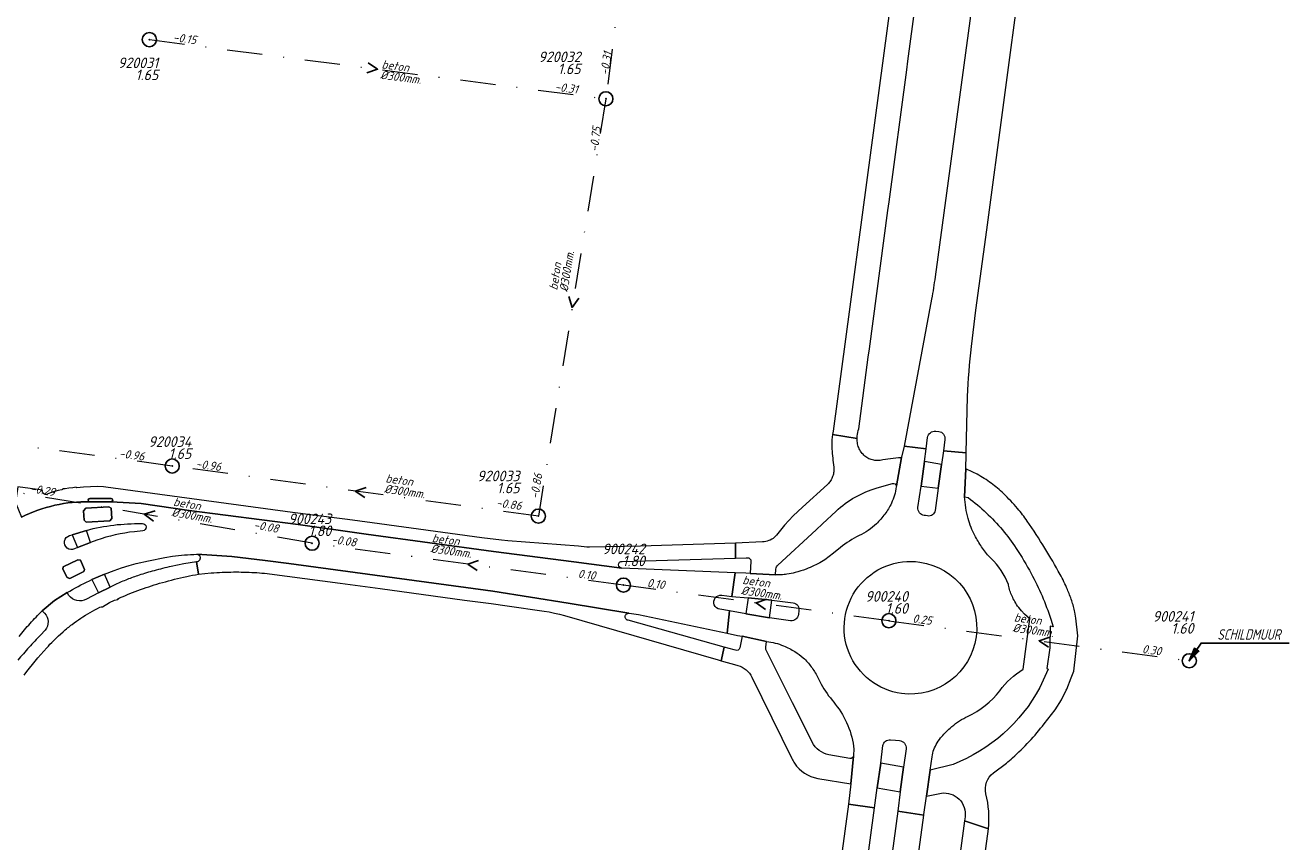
# Model space of a CAD drawing. Extents: x 148869 to 161638, y 453607 to 469810.
# Tile 722 of 1056: x 154697 to 154876, y 467798 to 467913. Entities that reach past the tile are written whole.
import ezdxf
from ezdxf.enums import TextEntityAlignment as Align

# ---------------------------------------------------------------- set-up
doc = ezdxf.new("R2010")
doc.units = 0
doc.header["$PDMODE"] = 32
doc.header["$PDSIZE"] = 2
doc.linetypes.add('RI-VWA', pattern=[11, 5, -3, 0, -3])
doc.layers.get('0').update_dxf_attribs({"linetype": 'CONTINUOUS'})
for name, color, linetype in [('B-OI-AANPIJLING-niet meenemen', 252, 'CONTINUOUS'), ('B-OI-RI-BIJZONDERDERHEDEN-T18-niet meenemen', 252, 'CONTINUOUS'), ('B-OI-RI-BOB-T18-niet meenemen', 252, 'CONTINUOUS'), ('B-OI-RI-DIAMETER-T18-niet meenemen', 252, 'CONTINUOUS'), ('B-OI-RI-MATERIAAL-T18-niet meenemen', 252, 'CONTINUOUS'), ('B-OI-RI-STROOMRICHTING-S-niet meenemen', 252, 'CONTINUOUS'), ('B-OI-RI-VWA_PUTDEKSELHOOGTE-T25-niet meenemen', 252, 'CONTINUOUS'), ('gs dwa', 252, 'CONTINUOUS')]:
    doc.layers.add(name, color=color, linetype=linetype)
for name, color, linetype, lineweight in [('B-OI-RI-VWA_TRANSPORTLEIDING-G-niet meenemen', 252, 'RI-VWA', 18), ('B-RO-VH-VERHARDING_ASFALT-GV', 251, 'CONTINUOUS', 18), ('B-RO-VH-VERHARDING_BEDRIJFSVLOERPLAAT-GV', 251, 'CONTINUOUS', 18)]:
    doc.layers.add(name, color=color, linetype=linetype, lineweight=lineweight)
doc.styles.add('iso15', font='ISO.shx', dxfattribs={"oblique": 15})
doc.styles.add('NLCS-ISO-M750_CURSIEF', font='NLCS-ISO.ttf', dxfattribs={"oblique": 15})

# ---------------------------------------------------------------- blocks, each defined once
blk = doc.blocks.new('ACMAP_ANN_TEMPLATE_diam')
at = {"color": 0, "linetype": 'ByBlock', "style": 'iso15', "oblique": 15}
blk.add_attdef('diam', (0.5, -1.3), '', height=1.2, dxfattribs=at)
blk = doc.blocks.new('ACMAP_ANN_TEMPLATE_mat')
at = {"color": 0, "linetype": 'ByBlock', "style": 'iso15', "oblique": 15}
blk.add_attdef('mat', (0.5, 0.2), '', height=1.2, dxfattribs=at)
blk = doc.blocks.new('ACMAP_ANN_TEMPLATE_nap-l')
at = {"color": 0, "linetype": 'ByBlock', "style": 'iso15', "oblique": 15}
blk.add_attdef('nap-l', (3.3, 0.2), '', height=1.2, dxfattribs=at)
blk = doc.blocks.new('ACMAP_ANN_TEMPLATE_nap-r')
at = {"color": 0, "linetype": 'ByBlock', "style": 'iso15', "oblique": 15}
blk.add_attdef('nap-r', text='', height=1.2, dxfattribs=at).set_placement((-4.1, 0.2), align=Align.RIGHT)
blk = doc.blocks.new('ACMAP_ANN_TEMPLATE_puth-dwa')
at = {"color": 0, "linetype": 'ByBlock', "style": 'iso15', "oblique": 15}
blk.add_attdef('puth-dwa', text='', height=1.5, dxfattribs=at).set_placement((2.7, 1), align=Align.RIGHT)
blk = doc.blocks.new('ACMAP_ANN_TEMPLATE_putnr-dwa')
at = {"color": 0, "linetype": 'ByBlock', "style": 'iso15', "oblique": 15}
blk.add_attdef('putnr-dwa', text='', height=1.5, dxfattribs=at).set_placement((2.7, 2.7), align=Align.RIGHT)

msp = doc.modelspace()

# ---------------------------------------------------------------- linework, layer by layer
at = {"layer": 'B-OI-AANPIJLING-niet meenemen', "flags": 128}
msp.add_lwpolyline([(154861.36, 467823.36), (154862.72, 467824.7), (154862.09, 467825.13), (154861.36, 467823.36), (154862.19, 467825.06), (154862.3, 467824.99), (154861.36, 467823.36), (154862.51, 467824.85), (154862.62, 467824.77), (154861.36, 467823.36), (154863.04, 467825.87), (154875.49, 467825.87)], dxfattribs=at)
at = {"layer": 'B-OI-RI-STROOMRICHTING-S-niet meenemen'}
for points in [[(154745.11, 467908.03), (154746.45, 467907.13), (154744.93, 467906.6)], [(154773.51, 467874.93), (154773.99, 467873.39), (154774.93, 467874.7)], [(154744.81, 467847.91), (154743.29, 467847.39), (154744.62, 467846.48)], [(154714.94, 467844.57), (154713.4, 467844.1), (154714.7, 467843.15)], [(154760.74, 467837.56), (154759.21, 467837.04), (154760.55, 467836.13)], [(154801.56, 467832.07), (154800.04, 467831.55), (154801.37, 467830.64)], [(154841.62, 467826.72), (154840.09, 467826.2), (154841.43, 467825.29)]]:
    msp.add_lwpolyline(points, dxfattribs=at)
at = {"layer": 'B-OI-RI-VWA_TRANSPORTLEIDING-G-niet meenemen'}
for p, q in [((154782.38, 467932.02), (154778.77, 467902.94)), ((154714.13, 467911.32), (154778.77, 467902.94)), ((154778.77, 467902.94), (154769.21, 467843.84)), ((154717.37, 467850.94), (154657.89, 467858.9)), ((154769.21, 467843.84), (154717.37, 467850.94)), ((154737.18, 467840.01), (154689.62, 467848.19)), ((154781.25, 467834.07), (154737.18, 467840.01)), ((154818.83, 467829.03), (154781.25, 467834.07)), ((154818.83, 467829.03), (154861.36, 467823.36))]:
    msp.add_line(p, q, dxfattribs=at)
at = {"layer": 'B-RO-VH-VERHARDING_ASFALT-GV', "flags": 128}
for points in [[(154829.09, 467991.4), (154828.36, 467986.04), (154828.21, 467984.63), (154828.07, 467983.58), (154823.88, 467952.42), (154810.93, 467855.89), (154810.86, 467855.39), (154814.33, 467854.83)], [(154814.56, 467856.21), (154815.91, 467866.33), (154816.07, 467867.54), (154818.69, 467887.11), (154818.85, 467888.35), (154821.35, 467907.06), (154821.52, 467908.29), (154824, 467926.9), (154824.16, 467928.11), (154826.66, 467946.8), (154826.82, 467947.99), (154827.35, 467951.96), (154829.31, 467966.66), (154829.47, 467967.83), (154830.85, 467978.22), (154831.22, 467981.21), (154831.45, 467982.94), (154831.87, 467985.85), (154832.57, 467990.96)], [(154836.15, 467957.17), (154835.3, 467950.91), (154831.29, 467921.35), (154825.38, 467877.72)], [(154830.53, 467867.86), (154831.13, 467873.01), (154832.71, 467884.4), (154837.53, 467920.5), (154841.51, 467950.07), (154842.32, 467956.16)], [(154824.87, 467874.58), (154820.98, 467853.76), (154824.1, 467853.39), (154824.32, 467854.97)], [(154826.76, 467854.69), (154826.56, 467853.09), (154829.79, 467852.79), (154829.96, 467860.78)], [(154825.46, 467855.89), (154825.89, 467855.84)], [(154814.33, 467854.83), (154810.86, 467855.39), (154810.76, 467854.66), (154810.76, 467853.45), (154810.76, 467853.34)], [(154822.94, 467845.07), (154823.38, 467848.1), (154823.87, 467851.58), (154824.1, 467853.39), (154820.98, 467853.76), (154820.62, 467852.18), (154820.61, 467852.15), (154819.89, 467848.13), (154819.9, 467848.1), (154819.87, 467848.01)], [(154829.56, 467846.59), (154829.71, 467850.52), (154829.78, 467852.57), (154829.79, 467852.79), (154826.56, 467853.09), (154826.29, 467851.17), (154825.8, 467847.79)], [(154819.89, 467848.13), (154820.61, 467852.15), (154820.54, 467852.12)], [(154829.71, 467850.52), (154829.56, 467846.59), (154830.07, 467846.46)], [(154698.99, 467847.52), (154698.99, 467847.54), (154695.5, 467847.99), (154695.2, 467845.78), (154696.02, 467843.71)], [(154701.73, 467847.57), (154701.21, 467847.46), (154700.7, 467847.32), (154700.16, 467847.14), (154699.65, 467846.94)], [(154703.75, 467847.92), (154703.3, 467847.84), (154702.74, 467847.78), (154702.23, 467847.69), (154701.88, 467847.72)], [(154774.89, 467839.58), (154764.87, 467840.34), (154763.99, 467840.45), (154761.19, 467840.77), (154745.7, 467842.9), (154742.17, 467843.36), (154741.43, 467843.46), (154734.38, 467844.37), (154707.96, 467847.96), (154707.65, 467848), (154706.73, 467848.02), (154705.81, 467848), (154704.83, 467847.95), (154703.85, 467847.85)], [(154810.16, 467848.34), (154806.6, 467845.09), (154805.29, 467843.86), (154804.07, 467842.55), (154802.94, 467841.16), (154802.78, 467840.99), (154802.61, 467840.83), (154802.43, 467840.69), (154802.24, 467840.57), (154802.04, 467840.46), (154801.83, 467840.37), (154801.61, 467840.3), (154801.39, 467840.24), (154801.16, 467840.21), (154800.93, 467840.19), (154797.11, 467839.99), (154797.11, 467837.87), (154798.64, 467837.93), (154798.79, 467837.95)], [(154817.15, 467847.83), (154819.36, 467848.47)], [(154825.8, 467847.79), (154825.38, 467844.65)], [(154795.18, 467832.63), (154796.58, 467832.46), (154797.07, 467835.8), (154781.04, 467836.45), (154774.22, 467837.36), (154762.86, 467838.84), (154744.83, 467841.31), (154735.2, 467842.67), (154719.77, 467844.64), (154712.98, 467845.64), (154708.71, 467845.88), (154707.2, 467845.88), (154705.7, 467845.88)], [(154708.71, 467845.88), (154712.98, 467845.64), (154719.77, 467844.64), (154735.2, 467842.67), (154744.83, 467841.31), (154762.86, 467838.84), (154774.22, 467837.36), (154781.04, 467836.45)], [(154803.13, 467836.91), (154808.53, 467841.91), (154809.42, 467842.73), (154811.35, 467844.53)], [(154824.32, 467843.87), (154824.02, 467843.92), (154823.85, 467843.94)], [(154702.83, 467841.09), (154703.21, 467841.21), (154705.23, 467841.83)], [(154713.23, 467841.75), (154712.02, 467841.63)], [(154713.03, 467842.78), (154713.14, 467842.78)], [(154706.68, 467840.43), (154705.79, 467840.1), (154703.94, 467839.4), (154703.54, 467839.19)], [(154781.05, 467837.43), (154797.11, 467837.87), (154797.11, 467839.99), (154783.67, 467839.58), (154776.45, 467839.45)], [(154705.64, 467834.69), (154705.99, 467834.87), (154707.8, 467835.63), (154709.16, 467836.12), (154710.21, 467836.51), (154711.28, 467836.84), (154712.28, 467837.11), (154714.02, 467837.52), (154716.33, 467837.99), (154717.39, 467838.16)], [(154720.85, 467838.44), (154720.87, 467838.44), (154725.81, 467838.12), (154730.52, 467837.55), (154733.88, 467837.13), (154762.75, 467833.23), (154773.41, 467831.51), (154782.02, 467830.1), (154782.08, 467830.09), (154783.39, 467829.93), (154795.92, 467827.26), (154796.28, 467830.41), (154794.91, 467830.67)], [(154782.02, 467830.1), (154773.41, 467831.51), (154762.75, 467833.23), (154733.88, 467837.13), (154730.52, 467837.55), (154725.81, 467838.12), (154720.87, 467838.44)], [(154811.98, 467839.4), (154810.99, 467838.61)], [(154833.27, 467837.87), (154833.11, 467838.02)], [(154721.07, 467835.6), (154720.82, 467837.36), (154719.01, 467837.08), (154717.23, 467836.72)], [(154720.82, 467837.36), (154721.07, 467835.6), (154722.87, 467835.79)], [(154799.3, 467837.45), (154799.19, 467835.72), (154802.77, 467835.55), (154802.85, 467836.34)], [(154730.44, 467835.75), (154733.64, 467835.35), (154741.14, 467834.33), (154746.82, 467833.57), (154758.75, 467831.95), (154762.51, 467831.45), (154764.78, 467831.13), (154770.03, 467830.39), (154770.75, 467830.27), (154771.48, 467830.12), (154772.2, 467829.96), (154772.91, 467829.78), (154794.64, 467823.48), (154795.07, 467823.36), (154795.49, 467825.28)], [(154802.77, 467835.55), (154799.19, 467835.72), (154798.6, 467835.75), (154798.6, 467835.75), (154797.07, 467835.8), (154796.58, 467832.46), (154798.89, 467832.25), (154802.27, 467831.93), (154805.29, 467831.55)], [(154702.72, 467832.62), (154702.5, 467833.01), (154700.71, 467831.91), (154698.95, 467830.42), (154699.29, 467830.09)], [(154698.95, 467830.42), (154700.71, 467831.91), (154702.5, 467833.01)], [(154709.34, 467834.17), (154708.58, 467833.8), (154706.95, 467832.97), (154705.24, 467832.08)], [(154835.77, 467834.07), (154835.75, 467834.15)], [(154707.48, 467831.01), (154708.5, 467831.63), (154709.18, 467831.95), (154709.65, 467832.05), (154709.76, 467832.18), (154709.9, 467832.26)], [(154837.84, 467822.16), (154838.81, 467829.32), (154838.42, 467829.62), (154838.05, 467829.94), (154837.59, 467830.43), (154837.21, 467830.9)], [(154795.49, 467825.28), (154781.9, 467829.09)], [(154804.92, 467829.01), (154801.93, 467829.44), (154798.6, 467829.99), (154796.28, 467830.41), (154795.92, 467827.26), (154797.42, 467826.93), (154798.04, 467826.83), (154801.52, 467826.08)], [(154806.07, 467830.44), (154806.02, 467829.94)], [(154841.74, 467829.26), (154842.07, 467828.18), (154841.67, 467828.26), (154841.6, 467825.2), (154841.21, 467822.27), (154841.4, 467822.17), (154840.22, 467819.58)], [(154840.83, 467814.44), (154842.37, 467816.43), (154843.27, 467817.85), (154843.95, 467819.18), (154844.04, 467819.35), (154844.65, 467820.92), (154845, 467821.88), (154845.56, 467826.91), (154845.3, 467829.39), (154845.17, 467830.23)], [(154699.36, 467827.7), (154698.74, 467826.99)], [(154701.54, 467827.14), (154701.92, 467827.48)], [(154801.4, 467825.29), (154801.52, 467826.08), (154798.04, 467826.83), (154797.73, 467825.2)], [(154796.94, 467824.89), (154795.49, 467825.28), (154795.07, 467823.36), (154795.92, 467823.13), (154796.99, 467822.83), (154797.44, 467822.7)], [(154797.12, 467824.84), (154796.94, 467824.89)], [(154807.98, 467811.82), (154805.74, 467816.31), (154805.19, 467817.41), (154801.47, 467824.87)], [(154799.44, 467821.04), (154805.09, 467809.51)], [(154808.71, 467821.09), (154809.25, 467820.06)], [(154811.06, 467817.5), (154811.25, 467817.2)], [(154829.73, 467815.37), (154829.97, 467815.47)], [(154813.83, 467809.87), (154813.44, 467805.92), (154813.11, 467803.06), (154816.81, 467802.52), (154817.19, 467805.35), (154817.68, 467808.84), (154817.99, 467811.34)], [(154819.06, 467812.16), (154819.77, 467812.1), (154820.32, 467812.06)], [(154808.76, 467806.71), (154813.44, 467805.92), (154813.83, 467809.87)], [(154813.3, 467809.52), (154810.35, 467810.05)], [(154813.88, 467810.82), (154813.84, 467810)], [(154821.27, 467810.91), (154820.9, 467808.3), (154820.45, 467804.82), (154820.1, 467802.07), (154823.77, 467801.48), (154823.78, 467801.58), (154824.14, 467804.18), (154824.67, 467807.87), (154824.67, 467807.89), (154824.94, 467809.77)], [(154827.91, 467808.68), (154824.67, 467807.87), (154824.14, 467804.18), (154826.26, 467804.61)], [(154833.64, 467807.47), (154835.47, 467808.85)], [(154805.59, 467719.05), (154816.81, 467802.52), (154813.11, 467803.06), (154811.18, 467788.81), (154801.96, 467719.81)], [(154812.67, 467719.21), (154816.8, 467749.76), (154821.79, 467786.89), (154823.77, 467801.48), (154820.1, 467802.07), (154808.74, 467717.73)], [(154821.65, 467716.03), (154829.83, 467776.63), (154832.93, 467799.54), (154829.54, 467800.67), (154826.37, 467777.08), (154818.1, 467716.64)], [(154829.61, 467801.24), (154829.54, 467800.67), (154832.93, 467799.54)]]:
    msp.add_lwpolyline(points, dxfattribs=at)
at = {"layer": 'B-RO-VH-VERHARDING_ASFALT-GV'}
for points in [[(154825.38, 467877.72, -0.011493), (154824.87, 467874.58)], [(154829.96, 467860.78, -0.01907), (154830.53, 467867.86)], [(154814.34, 467855.16, -0.067465), (154814.56, 467856.21)], [(154824.32, 467854.97, -0.398326), (154825.46, 467855.89)], [(154825.89, 467855.84, -0.436713), (154826.76, 467854.69)], [(154814.33, 467854.83, -0.021438), (154814.34, 467855.16)], [(154814.4, 467854.08, -0.046937), (154814.33, 467854.83)], [(154814.63, 467853.38, -0.068217), (154814.4, 467854.08)], [(154810.76, 467853.34, 0.013762), (154811.03, 467850.79)], [(154815.05, 467852.73, -0.063131), (154814.63, 467853.38)], [(154815.57, 467852.24, -0.063244), (154815.05, 467852.73)], [(154811.03, 467850.79, -0.075785), (154811.03, 467850.12)], [(154816.16, 467851.91, -0.067105), (154815.57, 467852.24)], [(154816.86, 467851.74, -0.064159), (154816.16, 467851.91)], [(154817.6, 467851.74, -0.047684), (154816.86, 467851.74)], [(154820.54, 467852.12, 0.024814), (154817.6, 467851.74)], [(154831.32, 467849.77, 0.032971), (154829.71, 467850.52)], [(154810.58, 467848.86, -0.055206), (154810.16, 467848.34)], [(154810.87, 467849.46, -0.054777), (154810.58, 467848.86)], [(154811.03, 467850.12, -0.056534), (154810.87, 467849.46)], [(154833.32, 467848.5, 0.032363), (154831.32, 467849.77)], [(154699, 467847.26, -0.139479), (154698.99, 467847.52)], [(154699.16, 467847.03, -0.141303), (154699, 467847.26)], [(154699.39, 467846.92, -0.147024), (154699.16, 467847.03)], [(154699.65, 467846.94, -0.139948), (154699.39, 467846.92)], [(154701.88, 467847.72, -0.213382), (154701.73, 467847.57)], [(154703.85, 467847.85, -0.188364), (154703.75, 467847.92)], [(154811.35, 467844.53, -0.12066), (154817.15, 467847.83)], [(154819.36, 467848.47, -0.46245), (154819.89, 467848.13)], [(154819.87, 467848.01, -0.044821), (154819.63, 467846.8)], [(154835.06, 467847.03, 0.033356), (154833.32, 467848.5)], [(154837.05, 467844.92, 0.026064), (154835.06, 467847.03)], [(154696.02, 467843.71, -0.119611), (154705.7, 467845.88)], [(154705.7, 467845.88, 0.119611), (154696.02, 467843.71)], [(154705.7, 467845.88, -0.978917), (154705.72, 467846.36)], [(154705.72, 467846.36, 0.008976), (154708.72, 467846.36)], [(154708.72, 467846.36, -1), (154708.71, 467845.88)], [(154819.19, 467845.66, -0.043749), (154818.27, 467844.14)], [(154819.63, 467846.8, -0.045032), (154819.19, 467845.66)], [(154829.72, 467845.03, -0.027654), (154829.56, 467846.59)], [(154830.07, 467846.46, -0.029228), (154832.61, 467844.32)], [(154818.27, 467844.14, -0.042599), (154817.06, 467842.75)], [(154823.85, 467843.94, -0.392814), (154822.94, 467845.07)], [(154825.38, 467844.65, -0.424176), (154824.32, 467843.87)], [(154830.05, 467843.5, -0.027578), (154829.72, 467845.03)], [(154830.46, 467842.25, -0.026468), (154830.05, 467843.5)], [(154832.61, 467844.32, -0.029099), (154834.9, 467841.89)], [(154838.42, 467843.13, 0.02629), (154837.05, 467844.92)], [(154705.23, 467841.83, -0.069957), (154713.03, 467842.78)], [(154712.02, 467841.63, 0.057714), (154706.68, 467840.43)], [(154713.14, 467842.78, -0.93784), (154713.23, 467841.75)], [(154815.92, 467841.82, -0.047464), (154814.61, 467841.09)], [(154817.06, 467842.75, -0.042967), (154815.92, 467841.82)], [(154830.99, 467841.1, -0.029674), (154830.46, 467842.25)], [(154834.9, 467841.89, -0.029565), (154836.85, 467839.28)], [(154840.92, 467839.29, 0.012777), (154838.42, 467843.13)], [(154703.54, 467839.19, -1.054186), (154702.83, 467841.09)], [(154814.61, 467841.09, 0.054257), (154811.98, 467839.4)], [(154831.96, 467839.5, -0.029203), (154830.99, 467841.1)], [(154717.39, 467838.16, -0.013969), (154719.11, 467838.35)], [(154719.11, 467838.35, -0.015477), (154720.85, 467838.44)], [(154720.87, 467838.44, -0.180043), (154721.17, 467838.3)], [(154721.17, 467838.3, -0.183602), (154721.32, 467837.98)], [(154721.32, 467837.98, -0.187089), (154721.2, 467837.58)], [(154776.45, 467839.45, -0.030214), (154774.89, 467839.58)], [(154798.79, 467837.95, -0.450942), (154799.3, 467837.45)], [(154810.17, 467837.96, -0.022065), (154809.3, 467837.39)], [(154810.99, 467838.61, -0.022583), (154810.17, 467837.96)], [(154833.11, 467838.02, -0.028499), (154831.96, 467839.5)], [(154836.85, 467839.28, -0.022625), (154838.98, 467835.71)], [(154843.08, 467835.58, 0.013251), (154840.92, 467839.29)], [(154717.23, 467836.72, 0.011913), (154714.8, 467836.11)], [(154721.2, 467837.58, -0.214534), (154720.82, 467837.36)], [(154780.56, 467836.96, -0.194891), (154780.71, 467837.3)], [(154780.7, 467836.61, -0.19868), (154780.56, 467836.96)], [(154781.04, 467836.45, -0.157385), (154780.7, 467836.61)], [(154780.71, 467837.3, -0.202118), (154781.05, 467837.43)], [(154802.85, 467836.34, -0.189486), (154803.13, 467836.91)], [(154807.12, 467836.35, -0.023907), (154805.57, 467835.85)], [(154808.24, 467836.83, -0.022877), (154807.12, 467836.35)], [(154809.3, 467837.39, -0.023903), (154808.24, 467836.83)], [(154820.63, 467818.73, -1.003662), (154823.22, 467837.33)], [(154823.22, 467837.33, -0.994726), (154820.63, 467818.73)], [(154835.75, 467834.15, 0.120005), (154833.27, 467837.87)], [(154702.5, 467833.01, -0.02782), (154705.64, 467834.69)], [(154710.99, 467834.86, 0.013305), (154709.34, 467834.17)], [(154712.67, 467835.47, 0.013631), (154710.99, 467834.86)], [(154714.8, 467836.11, 0.013169), (154712.67, 467835.47)], [(154712.9, 467833.45, -0.016549), (154715.97, 467834.44)], [(154715.97, 467834.44, -0.016299), (154719.42, 467835.3)], [(154719.42, 467835.3, -0.019969), (154721.07, 467835.6)], [(154722.87, 467835.79, -0.018822), (154726.05, 467835.93)], [(154726.05, 467835.93, -0.017681), (154728.99, 467835.86)], [(154728.99, 467835.86, -0.009018), (154730.44, 467835.75)], [(154803.58, 467835.53, -0.030538), (154802.77, 467835.55)], [(154804.4, 467835.6, -0.030753), (154803.58, 467835.53)], [(154805.57, 467835.85, -0.031332), (154804.4, 467835.6)], [(154838.98, 467835.71, -0.02332), (154840.51, 467832.54)], [(154844.1, 467833.47, 0.023519), (154843.08, 467835.58)], [(154705.24, 467832.08, -0.362447), (154702.72, 467832.62)], [(154709.9, 467832.26, -0.016676), (154712.9, 467833.45)], [(154794.91, 467830.67, -1.011714), (154795.18, 467832.63)], [(154835.97, 467833.27, -0.029755), (154835.77, 467834.07)], [(154836.27, 467832.49, -0.028579), (154835.97, 467833.27)], [(154844.71, 467831.87, 0.023312), (154844.1, 467833.47)], [(154704.41, 467829.38, -0.032034), (154707.12, 467830.95)], [(154707.12, 467830.95, -0.10643), (154707.48, 467831.01)], [(154805.29, 467831.55, -0.445643), (154806.07, 467830.44)], [(154836.65, 467831.76, -0.029724), (154836.27, 467832.49)], [(154837.21, 467830.9, -0.025124), (154836.65, 467831.76)], [(154840.51, 467832.54, -0.023331), (154841.74, 467829.26)], [(154845.17, 467830.23, 0.023538), (154844.71, 467831.87)], [(154697.26, 467828.65, -0.01537), (154698.95, 467830.42)], [(154699.29, 467830.09, -0.394904), (154699.36, 467827.7)], [(154703.2, 467828.51, -0.014904), (154704.41, 467829.38)], [(154781.57, 467829.32, -0.195567), (154781.49, 467829.71)], [(154781.49, 467829.71, -0.199399), (154781.71, 467830.02)], [(154781.9, 467829.09, -0.201208), (154781.57, 467829.32)], [(154781.71, 467830.02, -0.168287), (154782.02, 467830.1)], [(154806.02, 467829.94, -0.405549), (154804.92, 467829.01)], [(154695.68, 467826.79, -0.015679), (154697.26, 467828.65)], [(154701.92, 467827.48, -0.017669), (154703.2, 467828.51)], [(154698.74, 467826.99, 0.015336), (154697.08, 467825.26)], [(154699.6, 467825.19, -0.02679), (154701.54, 467827.14)], [(154801.52, 467826.08, -0.034933), (154802.75, 467825.87)], [(154802.75, 467825.87, -0.038941), (154803.93, 467825.47)], [(154803.93, 467825.47, -0.039252), (154805.53, 467824.65)], [(154697.08, 467825.26, 0.015418), (154695.53, 467823.43)], [(154696.41, 467821.33, -0.020563), (154699.6, 467825.19)], [(154797.73, 467825.2, -0.449504), (154797.12, 467824.84)], [(154801.47, 467824.87, -0.162617), (154801.4, 467825.29)], [(154805.53, 467824.65, -0.048172), (154806.71, 467823.76)], [(154806.71, 467823.76, -0.047428), (154807.83, 467822.52)], [(154797.44, 467822.7, -0.215128), (154799.44, 467821.04)], [(154807.83, 467822.52, -0.047816), (154808.71, 467821.09)], [(154834.55, 467819.12, -0.10176), (154837.84, 467822.16)], [(154809.25, 467820.06, 0.06559), (154811.06, 467817.5)], [(154840.22, 467819.58, -0.177755), (154827.91, 467808.68)], [(154829.97, 467815.47, 0.119502), (154834.55, 467819.12)], [(154811.25, 467817.2, -0.143898), (154813.88, 467810.82)], [(154827.49, 467813.82, -0.029841), (154828.56, 467814.66)], [(154828.56, 467814.66, -0.031607), (154829.73, 467815.37)], [(154826.33, 467812.64, -0.029863), (154827.49, 467813.82)], [(154836.34, 467809.61, 0.045779), (154840.83, 467814.44)], [(154810.35, 467810.05, -0.236401), (154807.98, 467811.82)], [(154817.99, 467811.34, -0.420649), (154819.06, 467812.16)], [(154820.32, 467812.06, -0.420118), (154821.27, 467810.91)], [(154825.21, 467810.79, -0.044033), (154825.67, 467811.74)], [(154825.67, 467811.74, -0.045707), (154826.33, 467812.64)], [(154805.09, 467809.51, 0.038933), (154805.47, 467808.84)], [(154813.83, 467809.87, -0.382315), (154813.3, 467809.52)], [(154813.84, 467810, -0.067657), (154813.83, 467809.87)], [(154824.94, 467809.77, -0.046157), (154825.21, 467810.79)], [(154835.47, 467808.85, 0.007448), (154836.34, 467809.61)], [(154805.47, 467808.84, 0.206888), (154808.76, 467806.71)], [(154832.58, 467804.51, -0.305167), (154833.64, 467807.47)], [(154826.26, 467804.61, -0.50104), (154829.61, 467801.24)], [(154832.93, 467799.54, 0.085821), (154832.58, 467804.51)]]:
    msp.add_lwpolyline(points, format="xyb", dxfattribs=at)
at = {"layer": 'B-RO-VH-VERHARDING_ASFALT-GV', "flags": 128}
for points in [[(154823.87, 467851.58), (154823.38, 467848.1), (154825.8, 467847.79), (154826.29, 467851.17)], [(154704.81, 467844.59), (154705.14, 467844.96), (154708.39, 467845.18), (154708.72, 467844.96), (154708.8, 467843.49), (154708.55, 467843.19), (154705.2, 467842.98), (154704.9, 467843.25)], [(154704.81, 467844.59), (154704.9, 467843.25), (154705.2, 467842.98), (154708.55, 467843.19), (154708.8, 467843.49), (154708.72, 467844.96), (154708.39, 467845.18), (154705.14, 467844.96)], [(154703.94, 467839.4), (154705.79, 467840.1), (154705.23, 467841.83), (154703.21, 467841.21)], [(154704.97, 467836.3), (154704.39, 467837.59), (154704.01, 467837.67), (154701.94, 467836.66), (154701.86, 467836.31), (154702.49, 467835.13), (154702.86, 467835.01), (154704.86, 467835.98)], [(154704.97, 467836.3), (154704.86, 467835.98), (154702.86, 467835.01), (154702.49, 467835.13), (154701.86, 467836.31), (154701.94, 467836.66), (154704.01, 467837.67), (154704.39, 467837.59)], [(154707.8, 467835.63), (154705.99, 467834.87), (154706.95, 467832.97), (154708.58, 467833.8)], [(154798.89, 467832.25), (154798.6, 467829.99), (154801.93, 467829.44), (154802.27, 467831.93)], [(154820.9, 467808.3), (154817.68, 467808.84), (154817.19, 467805.35), (154820.45, 467804.82)]]:
    msp.add_lwpolyline(points, close=True, dxfattribs=at)
at = {"layer": 'B-RO-VH-VERHARDING_BEDRIJFSVLOERPLAAT-GV'}
for points in [[(154705.72, 467846.36, 0.978917), (154705.7, 467845.88)], [(154708.72, 467846.36, -0.008976), (154705.72, 467846.36)], [(154708.71, 467845.88, 1), (154708.72, 467846.36)]]:
    msp.add_lwpolyline(points, format="xyb", dxfattribs=at)
at = {"layer": 'B-RO-VH-VERHARDING_BEDRIJFSVLOERPLAAT-GV', "flags": 128}
msp.add_lwpolyline([(154705.7, 467845.88), (154707.2, 467845.88), (154708.71, 467845.88)], dxfattribs=at)
at = {"layer": 'gs dwa'}
for p in [(154714.13, 467911.32), (154778.77, 467902.94), (154717.37, 467850.94), (154769.21, 467843.84), (154737.18, 467840.01), (154781.25, 467834.07), (154818.83, 467829.03), (154861.36, 467823.36)]:
    msp.add_point(p, dxfattribs=at)

# ---------------------------------------------------------------- block references
at = {"layer": 'B-OI-RI-BOB-T18-niet meenemen'}
ref = msp.add_blockref('ACMAP_ANN_TEMPLATE_nap-l', (154714.13, 467911.32), dxfattribs=dict(at, rotation=352.6133111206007))
ref.add_attrib('nap-l', '-0.15', (154717.43, 467911.09), dxfattribs={"layer": '0', "color": 0, "linetype": 'ByBlock', "height": 1.2, "rotation": 352.6133, "style": 'NLCS-ISO-M750_CURSIEF', "oblique": 15})
ref = msp.add_blockref('ACMAP_ANN_TEMPLATE_nap-l', (154778.77, 467902.94), dxfattribs=dict(at, rotation=80.81144179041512))
ref.add_attrib('nap-l', '-0.31', (154779.1, 467906.23), dxfattribs={"layer": '0', "color": 0, "linetype": 'ByBlock', "height": 1.2, "rotation": 80.8114, "style": 'NLCS-ISO-M750_CURSIEF', "oblique": 15})
ref = msp.add_blockref('ACMAP_ANN_TEMPLATE_nap-r', (154778.77, 467902.94), dxfattribs=dict(at, rotation=352.6133111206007))
ref.add_attrib('nap-r', '-0.31', dxfattribs={"layer": '0', "color": 0, "linetype": 'ByBlock', "height": 1.2, "rotation": 352.6133, "style": 'NLCS-ISO-M750_CURSIEF', "oblique": 15}).set_placement((154774.73, 467903.67), align=Align.RIGHT)
ref = msp.add_blockref('ACMAP_ANN_TEMPLATE_nap-r', (154778.77, 467902.94), dxfattribs=dict(at, rotation=82.92348800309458))
ref.add_attrib('nap-r', '-0.75', dxfattribs={"layer": '0', "color": 0, "linetype": 'ByBlock', "height": 1.2, "rotation": 82.9235, "style": 'NLCS-ISO-M750_CURSIEF', "oblique": 15}).set_placement((154778.07, 467898.9), align=Align.RIGHT)
ref = msp.add_blockref('ACMAP_ANN_TEMPLATE_nap-r', (154717.37, 467850.94), dxfattribs=dict(at, rotation=352.201298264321))
ref.add_attrib('nap-r', '-0.96', dxfattribs={"layer": '0', "color": 0, "linetype": 'ByBlock', "height": 1.2, "rotation": 352.2013, "style": 'NLCS-ISO-M750_CURSIEF', "oblique": 15}).set_placement((154713.34, 467851.69), align=Align.RIGHT)
ref = msp.add_blockref('ACMAP_ANN_TEMPLATE_nap-l', (154717.37, 467850.94), dxfattribs=dict(at, rotation=352.3775958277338))
ref.add_attrib('nap-l', '-0.96', (154720.67, 467850.7), dxfattribs={"layer": '0', "color": 0, "linetype": 'ByBlock', "height": 1.2, "rotation": 352.3776, "style": 'NLCS-ISO-M750_CURSIEF', "oblique": 15})
ref = msp.add_blockref('ACMAP_ANN_TEMPLATE_nap-r', (154770.63, 467853.79), dxfattribs=dict(at, rotation=80.81144179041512))
ref.add_attrib('nap-r', '-0.86', dxfattribs={"layer": '0', "color": 0, "linetype": 'ByBlock', "height": 1.2, "rotation": 80.8114, "style": 'NLCS-ISO-M750_CURSIEF', "oblique": 15}).set_placement((154769.78, 467849.77), align=Align.RIGHT)
ref = msp.add_blockref('ACMAP_ANN_TEMPLATE_nap-r', (154704.66, 467845.74), dxfattribs=dict(at, rotation=350.2409931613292))
ref.add_attrib('nap-r', '-0.29', dxfattribs={"layer": '0', "color": 0, "linetype": 'ByBlock', "height": 1.2, "rotation": 350.241, "style": 'NLCS-ISO-M750_CURSIEF', "oblique": 15}).set_placement((154700.66, 467846.63), align=Align.RIGHT)
ref = msp.add_blockref('ACMAP_ANN_TEMPLATE_nap-l', (154759.89, 467845.44), dxfattribs=dict(at, rotation=352.201298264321))
ref.add_attrib('nap-l', '-0.86', (154763.19, 467845.19), dxfattribs={"layer": '0', "color": 0, "linetype": 'ByBlock', "height": 1.2, "rotation": 352.2013, "style": 'NLCS-ISO-M750_CURSIEF', "oblique": 15})
ref = msp.add_blockref('ACMAP_ANN_TEMPLATE_nap-l', (154725.54, 467842.42), dxfattribs=dict(at, rotation=350.2409931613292))
ref.add_attrib('nap-l', '-0.08', (154728.83, 467842.06), dxfattribs={"layer": '0', "color": 0, "linetype": 'ByBlock', "height": 1.2, "rotation": 350.241, "style": 'NLCS-ISO-M750_CURSIEF', "oblique": 15})
ref = msp.add_blockref('ACMAP_ANN_TEMPLATE_nap-r', (154747.4, 467838.76), dxfattribs=dict(at, rotation=352.3236186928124))
ref.add_attrib('nap-r', '-0.08', dxfattribs={"layer": '0', "color": 0, "linetype": 'ByBlock', "height": 1.2, "rotation": 352.3236, "style": 'NLCS-ISO-M750_CURSIEF', "oblique": 15}).set_placement((154743.36, 467839.51), align=Align.RIGHT)
ref = msp.add_blockref('ACMAP_ANN_TEMPLATE_nap-r', (154781.25, 467834.07), dxfattribs=dict(at, rotation=352.3614196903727))
ref.add_attrib('nap-r', '0.10', dxfattribs={"layer": '0', "color": 0, "linetype": 'ByBlock', "height": 1.2, "rotation": 352.3614, "style": 'NLCS-ISO-M750_CURSIEF', "oblique": 15}).set_placement((154777.21, 467834.81), align=Align.RIGHT)
ref = msp.add_blockref('ACMAP_ANN_TEMPLATE_nap-l', (154781.25, 467834.07), dxfattribs=dict(at, rotation=352.3236186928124))
ref.add_attrib('nap-l', '0.10', (154784.55, 467833.83), dxfattribs={"layer": '0', "color": 0, "linetype": 'ByBlock', "height": 1.2, "rotation": 352.3236, "style": 'NLCS-ISO-M750_CURSIEF', "oblique": 15})
ref = msp.add_blockref('ACMAP_ANN_TEMPLATE_nap-l', (154818.83, 467829.03), dxfattribs=dict(at, rotation=352.3614196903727))
ref.add_attrib('nap-l', '0.25', (154822.13, 467828.79), dxfattribs={"layer": '0', "color": 0, "linetype": 'ByBlock', "height": 1.2, "rotation": 352.3614, "style": 'NLCS-ISO-M750_CURSIEF', "oblique": 15})
ref = msp.add_blockref('ACMAP_ANN_TEMPLATE_nap-l', (154818.83, 467829.03), dxfattribs=dict(at, rotation=352.4062390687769))
ref.add_attrib('nap-l', '0.25', (154822.13, 467828.79), dxfattribs={"layer": '0', "color": 0, "linetype": 'ByBlock', "height": 1.2, "rotation": 352.4062, "style": 'NLCS-ISO-M750_CURSIEF', "oblique": 15})
ref = msp.add_blockref('ACMAP_ANN_TEMPLATE_nap-r', (154861.36, 467823.36), dxfattribs=dict(at, rotation=352.4062390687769))
ref.add_attrib('nap-r', '0.30', dxfattribs={"layer": '0', "color": 0, "linetype": 'ByBlock', "height": 1.2, "rotation": 352.4062, "style": 'NLCS-ISO-M750_CURSIEF', "oblique": 15}).set_placement((154857.32, 467824.1), align=Align.RIGHT)
at = {"layer": 'B-OI-RI-DIAMETER-T18-niet meenemen'}
ref = msp.add_blockref('ACMAP_ANN_TEMPLATE_diam', (154746.45, 467907.13), dxfattribs=dict(at, rotation=352.6133111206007))
ref.add_attrib('diam', '%%c300mm.', (154746.78, 467905.78), dxfattribs={"layer": '0', "color": 0, "linetype": 'ByBlock', "height": 1.2, "rotation": 352.6133, "style": 'NLCS-ISO-M750_CURSIEF', "oblique": 15})
ref = msp.add_blockref('ACMAP_ANN_TEMPLATE_diam', (154771.99, 467875.25), dxfattribs=dict(at, rotation=80.81144179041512))
ref.add_attrib('diam', '%%c300mm.', (154773.35, 467875.54), dxfattribs={"layer": '0', "color": 0, "linetype": 'ByBlock', "height": 1.2, "rotation": 80.8114, "style": 'NLCS-ISO-M750_CURSIEF', "oblique": 15})
ref = msp.add_blockref('ACMAP_ANN_TEMPLATE_diam', (154747, 467848.51), dxfattribs=dict(at, rotation=352.201298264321))
ref.add_attrib('diam', '%%c300mm.', (154747.32, 467847.15), dxfattribs={"layer": '0', "color": 0, "linetype": 'ByBlock', "height": 1.2, "rotation": 352.2013, "style": 'NLCS-ISO-M750_CURSIEF', "oblique": 15})
ref = msp.add_blockref('ACMAP_ANN_TEMPLATE_diam', (154716.93, 467845.22), dxfattribs=dict(at, rotation=350.2409931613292))
ref.add_attrib('diam', '%%c300mm.', (154717.21, 467843.85), dxfattribs={"layer": '0', "color": 0, "linetype": 'ByBlock', "height": 1.2, "rotation": 350.241, "style": 'NLCS-ISO-M750_CURSIEF', "oblique": 15})
ref = msp.add_blockref('ACMAP_ANN_TEMPLATE_diam', (154753.57, 467840.05), dxfattribs=dict(at, rotation=352.3236186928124))
ref.add_attrib('diam', '%%c300mm.', (154753.89, 467838.7), dxfattribs={"layer": '0', "color": 0, "linetype": 'ByBlock', "height": 1.2, "rotation": 352.3236, "style": 'NLCS-ISO-M750_CURSIEF', "oblique": 15})
ref = msp.add_blockref('ACMAP_ANN_TEMPLATE_diam', (154797.53, 467834.12), dxfattribs=dict(at, rotation=352.3614196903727))
ref.add_attrib('diam', '%%c300mm.', (154797.85, 467832.76), dxfattribs={"layer": '0', "color": 0, "linetype": 'ByBlock', "height": 1.2, "rotation": 352.3614, "style": 'NLCS-ISO-M750_CURSIEF', "oblique": 15})
ref = msp.add_blockref('ACMAP_ANN_TEMPLATE_diam', (154835.98, 467828.82), dxfattribs=dict(at, rotation=352.4062390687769))
ref.add_attrib('diam', '%%c300mm.', (154836.3, 467827.47), dxfattribs={"layer": '0', "color": 0, "linetype": 'ByBlock', "height": 1.2, "rotation": 352.4062, "style": 'NLCS-ISO-M750_CURSIEF', "oblique": 15})
at = {"layer": 'B-OI-RI-MATERIAAL-T18-niet meenemen'}
ref = msp.add_blockref('ACMAP_ANN_TEMPLATE_mat', (154746.45, 467907.13), dxfattribs=dict(at, rotation=352.6133111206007))
ref.add_attrib('mat', 'beton', (154746.97, 467907.26), dxfattribs={"layer": '0', "color": 0, "linetype": 'ByBlock', "height": 1.2, "rotation": 352.6133, "style": 'NLCS-ISO-M750_CURSIEF', "oblique": 15})
ref = msp.add_blockref('ACMAP_ANN_TEMPLATE_mat', (154771.99, 467875.25), dxfattribs=dict(at, rotation=80.81144179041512))
ref.add_attrib('mat', 'beton', (154771.87, 467875.78), dxfattribs={"layer": '0', "color": 0, "linetype": 'ByBlock', "height": 1.2, "rotation": 80.8114, "style": 'NLCS-ISO-M750_CURSIEF', "oblique": 15})
ref = msp.add_blockref('ACMAP_ANN_TEMPLATE_mat', (154747, 467848.51), dxfattribs=dict(at, rotation=352.201298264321))
ref.add_attrib('mat', 'beton', (154747.52, 467848.64), dxfattribs={"layer": '0', "color": 0, "linetype": 'ByBlock', "height": 1.2, "rotation": 352.2013, "style": 'NLCS-ISO-M750_CURSIEF', "oblique": 15})
ref = msp.add_blockref('ACMAP_ANN_TEMPLATE_mat', (154716.93, 467845.22), dxfattribs=dict(at, rotation=350.2409931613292))
ref.add_attrib('mat', 'beton', (154717.46, 467845.33), dxfattribs={"layer": '0', "color": 0, "linetype": 'ByBlock', "height": 1.2, "rotation": 350.241, "style": 'NLCS-ISO-M750_CURSIEF', "oblique": 15})
ref = msp.add_blockref('ACMAP_ANN_TEMPLATE_mat', (154753.57, 467840.05), dxfattribs=dict(at, rotation=352.3236186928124))
ref.add_attrib('mat', 'beton', (154754.09, 467840.19), dxfattribs={"layer": '0', "color": 0, "linetype": 'ByBlock', "height": 1.2, "rotation": 352.3236, "style": 'NLCS-ISO-M750_CURSIEF', "oblique": 15})
ref = msp.add_blockref('ACMAP_ANN_TEMPLATE_mat', (154797.53, 467834.12), dxfattribs=dict(at, rotation=352.3614196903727))
ref.add_attrib('mat', 'beton', (154798.05, 467834.25), dxfattribs={"layer": '0', "color": 0, "linetype": 'ByBlock', "height": 1.2, "rotation": 352.3614, "style": 'NLCS-ISO-M750_CURSIEF', "oblique": 15})
ref = msp.add_blockref('ACMAP_ANN_TEMPLATE_mat', (154835.98, 467828.82), dxfattribs=dict(at, rotation=352.4062390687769))
ref.add_attrib('mat', 'beton', (154836.5, 467828.95), dxfattribs={"layer": '0', "color": 0, "linetype": 'ByBlock', "height": 1.2, "rotation": 352.4062, "style": 'NLCS-ISO-M750_CURSIEF', "oblique": 15})
at = {"layer": 'B-OI-RI-VWA_PUTDEKSELHOOGTE-T25-niet meenemen'}
ref = msp.add_blockref('ACMAP_ANN_TEMPLATE_putnr-dwa', (154772.48, 467905.43), dxfattribs=at)
ref.add_attrib('putnr-dwa', '920032', dxfattribs={"layer": '0', "color": 0, "linetype": 'ByBlock', "height": 1.5, "style": 'NLCS-ISO-M750_CURSIEF', "oblique": 15}).set_placement((154775.18, 467908.13), align=Align.RIGHT)
ref = msp.add_blockref('ACMAP_ANN_TEMPLATE_putnr-dwa', (154712.69, 467904.58), dxfattribs=at)
ref.add_attrib('putnr-dwa', '920031', dxfattribs={"layer": '0', "color": 0, "linetype": 'ByBlock', "height": 1.5, "style": 'NLCS-ISO-M750_CURSIEF', "oblique": 15}).set_placement((154715.39, 467907.28), align=Align.RIGHT)
ref = msp.add_blockref('ACMAP_ANN_TEMPLATE_puth-dwa', (154772.48, 467905.43), dxfattribs=at)
ref.add_attrib('puth-dwa', '1.65', dxfattribs={"layer": '0', "color": 0, "linetype": 'ByBlock', "height": 1.5, "style": 'NLCS-ISO-M750_CURSIEF', "oblique": 15}).set_placement((154775.18, 467906.43), align=Align.RIGHT)
ref = msp.add_blockref('ACMAP_ANN_TEMPLATE_puth-dwa', (154712.69, 467904.58), dxfattribs=at)
ref.add_attrib('puth-dwa', '1.65', dxfattribs={"layer": '0', "color": 0, "linetype": 'ByBlock', "height": 1.5, "style": 'NLCS-ISO-M750_CURSIEF', "oblique": 15}).set_placement((154715.39, 467905.58), align=Align.RIGHT)
ref = msp.add_blockref('ACMAP_ANN_TEMPLATE_putnr-dwa', (154717.37, 467850.94), dxfattribs=at)
ref.add_attrib('putnr-dwa', '920034', dxfattribs={"layer": '0', "color": 0, "linetype": 'ByBlock', "height": 1.5, "style": 'NLCS-ISO-M750_CURSIEF', "oblique": 15}).set_placement((154720.07, 467853.64), align=Align.RIGHT)
ref = msp.add_blockref('ACMAP_ANN_TEMPLATE_puth-dwa', (154717.37, 467850.94), dxfattribs=at)
ref.add_attrib('puth-dwa', '1.65', dxfattribs={"layer": '0', "color": 0, "linetype": 'ByBlock', "height": 1.5, "style": 'NLCS-ISO-M750_CURSIEF', "oblique": 15}).set_placement((154720.07, 467851.94), align=Align.RIGHT)
ref = msp.add_blockref('ACMAP_ANN_TEMPLATE_putnr-dwa', (154763.84, 467846.08), dxfattribs=at)
ref.add_attrib('putnr-dwa', '920033', dxfattribs={"layer": '0', "color": 0, "linetype": 'ByBlock', "height": 1.5, "style": 'NLCS-ISO-M750_CURSIEF', "oblique": 15}).set_placement((154766.54, 467848.78), align=Align.RIGHT)
ref = msp.add_blockref('ACMAP_ANN_TEMPLATE_puth-dwa', (154763.84, 467846.08), dxfattribs=at)
ref.add_attrib('puth-dwa', '1.65', dxfattribs={"layer": '0', "color": 0, "linetype": 'ByBlock', "height": 1.5, "style": 'NLCS-ISO-M750_CURSIEF', "oblique": 15}).set_placement((154766.54, 467847.08), align=Align.RIGHT)
ref = msp.add_blockref('ACMAP_ANN_TEMPLATE_putnr-dwa', (154737.18, 467840.01), dxfattribs=at)
ref.add_attrib('putnr-dwa', '900243', dxfattribs={"layer": '0', "color": 0, "linetype": 'ByBlock', "height": 1.5, "style": 'NLCS-ISO-M750_CURSIEF', "oblique": 15}).set_placement((154739.88, 467842.71), align=Align.RIGHT)
ref = msp.add_blockref('ACMAP_ANN_TEMPLATE_puth-dwa', (154737.18, 467840.01), dxfattribs=at)
ref.add_attrib('puth-dwa', '1.80', dxfattribs={"layer": '0', "color": 0, "linetype": 'ByBlock', "height": 1.5, "style": 'NLCS-ISO-M750_CURSIEF', "oblique": 15}).set_placement((154739.88, 467841.01), align=Align.RIGHT)
ref = msp.add_blockref('ACMAP_ANN_TEMPLATE_putnr-dwa', (154781.59, 467835.75), dxfattribs=at)
ref.add_attrib('putnr-dwa', '900242', dxfattribs={"layer": '0', "color": 0, "linetype": 'ByBlock', "height": 1.5, "style": 'NLCS-ISO-M750_CURSIEF', "oblique": 15}).set_placement((154784.29, 467838.45), align=Align.RIGHT)
ref = msp.add_blockref('ACMAP_ANN_TEMPLATE_puth-dwa', (154781.59, 467835.75), dxfattribs=at)
ref.add_attrib('puth-dwa', '1.80', dxfattribs={"layer": '0', "color": 0, "linetype": 'ByBlock', "height": 1.5, "style": 'NLCS-ISO-M750_CURSIEF', "oblique": 15}).set_placement((154784.29, 467836.75), align=Align.RIGHT)
ref = msp.add_blockref('ACMAP_ANN_TEMPLATE_putnr-dwa', (154818.83, 467829.03), dxfattribs=at)
ref.add_attrib('putnr-dwa', '900240', dxfattribs={"layer": '0', "color": 0, "linetype": 'ByBlock', "height": 1.5, "style": 'NLCS-ISO-M750_CURSIEF', "oblique": 15}).set_placement((154821.53, 467831.73), align=Align.RIGHT)
ref = msp.add_blockref('ACMAP_ANN_TEMPLATE_puth-dwa', (154818.83, 467829.03), dxfattribs=at)
ref.add_attrib('puth-dwa', '1.60', dxfattribs={"layer": '0', "color": 0, "linetype": 'ByBlock', "height": 1.5, "style": 'NLCS-ISO-M750_CURSIEF', "oblique": 15}).set_placement((154821.53, 467830.03), align=Align.RIGHT)
ref = msp.add_blockref('ACMAP_ANN_TEMPLATE_putnr-dwa', (154859.26, 467826.2), dxfattribs=at)
ref.add_attrib('putnr-dwa', '900241', dxfattribs={"layer": '0', "color": 0, "linetype": 'ByBlock', "height": 1.5, "style": 'NLCS-ISO-M750_CURSIEF', "oblique": 15}).set_placement((154861.96, 467828.9), align=Align.RIGHT)
ref = msp.add_blockref('ACMAP_ANN_TEMPLATE_puth-dwa', (154859.26, 467826.2), dxfattribs=at)
ref.add_attrib('puth-dwa', '1.60', dxfattribs={"layer": '0', "color": 0, "linetype": 'ByBlock', "height": 1.5, "style": 'NLCS-ISO-M750_CURSIEF', "oblique": 15}).set_placement((154861.96, 467827.2), align=Align.RIGHT)

# ---------------------------------------------------------------- texts
at = {"layer": 'B-OI-RI-BIJZONDERDERHEDEN-T18-niet meenemen', "style": 'NLCS-ISO-M750_CURSIEF', "oblique": 15, "width": 0.8}
msp.add_text('SCHILDMUUR', height=1.5, dxfattribs=at).set_placement((154865.33, 467826.33))

doc.saveas('drawing.dxf')
